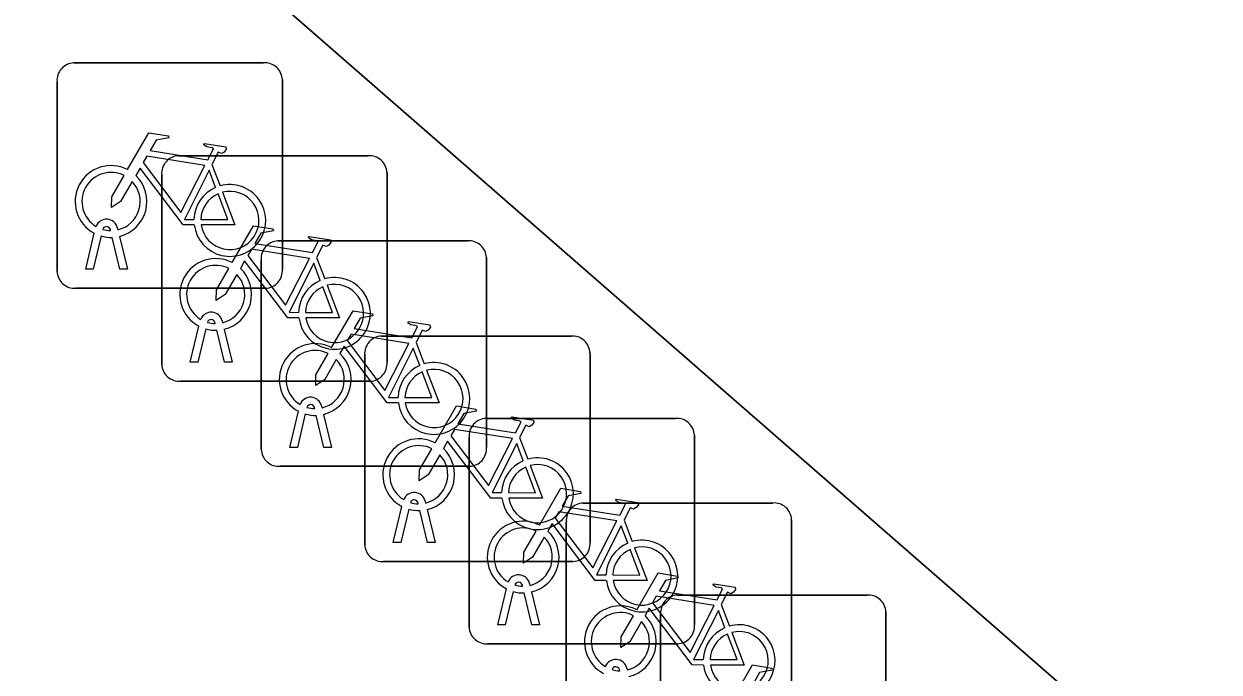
# Model space of a CAD drawing. Extents: x 158472 to 159562, y 388525 to 389606.
# Drawn here: x 158926.62 to 158931.92, y 388762.65 to 388765.52 of the extents above; entities that cross this region are included whole.
import ezdxf

# ---------------------------------------------------------------- set-up
doc = ezdxf.new("R2010")
doc.units = 0
for name, color, linetype in [('IMGEO_Fietsenrek', 7, 'Continuous'), ('IMGEO_Rijbaan_lokaal_open', 7, 'Continuous'), ('IMGEO_Voetpad_open', 7, 'Continuous')]:
    doc.layers.add(name, color=color, linetype=linetype)

msp = doc.modelspace()

# ---------------------------------------------------------------- linework, layer by layer
at = {"layer": 'IMGEO_Fietsenrek'}
for p, q in [((158926.8399, 388765.3505), (158927.6808, 388765.3505)), ((158927.6808, 388765.3505), (158926.8399, 388765.3505)), ((158926.7655, 388764.4259), (158926.7655, 388765.2668)), ((158926.7655, 388765.2668), (158926.7655, 388764.4259)), ((158927.7645, 388765.2761), (158927.7645, 388764.4352)), ((158927.7645, 388764.4352), (158927.7645, 388765.2761)), ((158927.3039, 388764.9385), (158928.1448, 388764.9385)), ((158928.1448, 388764.9385), (158927.3039, 388764.9385)), ((158927.4522, 388764.9002), (158927.4885, 388764.805)), ((158928.2285, 388764.8641), (158928.2285, 388764.0232)), ((158928.2285, 388764.0232), (158928.2285, 388764.8641)), ((158927.2295, 388764.0139), (158927.2295, 388764.8548)), ((158927.2295, 388764.8548), (158927.2295, 388764.0139)), ((158926.8925, 388764.4353), (158926.9308, 388764.5953)), ((158927.0029, 388764.6069), (158927.0019, 388764.6112)), ((158927.0336, 388764.6184), (158927.0354, 388764.6105)), ((158926.9612, 388764.5831), (158926.9259, 388764.4353)), ((158927.044, 388764.4353), (158927.0101, 388764.577)), ((158927.0424, 388764.5813), (158927.0774, 388764.4353)), ((158927.7449, 388764.5615), (158928.5858, 388764.5615)), ((158928.5858, 388764.5615), (158927.7449, 388764.5615)), ((158927.9162, 388764.4882), (158927.9525, 388764.393)), ((158928.6695, 388764.4871), (158928.6695, 388763.6462)), ((158928.6695, 388763.6462), (158928.6695, 388764.4871)), ((158926.9259, 388764.4353), (158926.8925, 388764.4353)), ((158927.0774, 388764.4353), (158927.044, 388764.4353)), ((158927.6705, 388763.6369), (158927.6705, 388764.4778)), ((158927.6705, 388764.4778), (158927.6705, 388763.6369)), ((158927.6901, 388764.3515), (158926.8492, 388764.3515)), ((158926.8492, 388764.3515), (158927.6901, 388764.3515)), ((158927.3565, 388764.0233), (158927.3948, 388764.1833)), ((158927.4252, 388764.1711), (158927.3899, 388764.0233)), ((158927.4669, 388764.1949), (158927.4659, 388764.1992)), ((158927.4976, 388764.2064), (158927.4994, 388764.1985)), ((158927.5064, 388764.1693), (158927.5414, 388764.0233)), ((158927.508, 388764.0233), (158927.4741, 388764.165)), ((158928.2039, 388764.1395), (158929.0448, 388764.1395)), ((158929.0448, 388764.1395), (158928.2039, 388764.1395)), ((158928.3572, 388764.1112), (158928.3935, 388764.016)), ((158929.1285, 388764.0651), (158929.1285, 388763.2242)), ((158929.1285, 388763.2242), (158929.1285, 388764.0651)), ((158927.3899, 388764.0233), (158927.3565, 388764.0233)), ((158927.5414, 388764.0233), (158927.508, 388764.0233)), ((158928.1295, 388763.2149), (158928.1295, 388764.0558)), ((158928.1295, 388764.0558), (158928.1295, 388763.2149)), ((158928.1541, 388763.9395), (158927.3132, 388763.9395)), ((158927.3132, 388763.9395), (158928.1541, 388763.9395)), ((158927.7975, 388763.6463), (158927.8358, 388763.8063)), ((158927.9079, 388763.8179), (158927.9069, 388763.8222)), ((158927.9386, 388763.8294), (158927.9404, 388763.8215)), ((158927.8662, 388763.7941), (158927.8309, 388763.6463)), ((158927.949, 388763.6463), (158927.9151, 388763.788)), ((158927.9474, 388763.7923), (158927.9824, 388763.6463)), ((158928.6669, 388763.7745), (158929.5078, 388763.7745)), ((158929.5078, 388763.7745), (158928.6669, 388763.7745)), ((158929.5915, 388763.7001), (158929.5915, 388762.8592)), ((158929.5915, 388762.8592), (158929.5915, 388763.7001)), ((158927.8309, 388763.6463), (158927.7975, 388763.6463)), ((158927.9824, 388763.6463), (158927.949, 388763.6463)), ((158928.5925, 388762.8499), (158928.5925, 388763.6908)), ((158928.5925, 388763.6908), (158928.5925, 388762.8499)), ((158928.8162, 388763.6892), (158928.8525, 388763.594)), ((158928.5951, 388763.5625), (158927.7542, 388763.5625)), ((158927.7542, 388763.5625), (158928.5951, 388763.5625)), ((158928.2565, 388763.2243), (158928.2948, 388763.3843)), ((158928.3669, 388763.3959), (158928.3659, 388763.4002)), ((158928.3976, 388763.4074), (158928.3994, 388763.3995)), ((158929.0979, 388763.3995), (158929.9388, 388763.3995)), ((158929.9388, 388763.3995), (158929.0979, 388763.3995)), ((158928.3252, 388763.3721), (158928.2899, 388763.2243)), ((158928.408, 388763.2243), (158928.3741, 388763.366)), ((158928.4064, 388763.3703), (158928.4414, 388763.2243)), ((158929.2792, 388763.3242), (158929.3155, 388763.229)), ((158930.0225, 388763.3251), (158930.0225, 388762.4842)), ((158930.0225, 388762.4842), (158930.0225, 388763.3251)), ((158929.0235, 388762.4749), (158929.0235, 388763.3158)), ((158929.0235, 388763.3158), (158929.0235, 388762.4749)), ((158928.2899, 388763.2243), (158928.2565, 388763.2243)), ((158928.4414, 388763.2243), (158928.408, 388763.2243)), ((158929.0541, 388763.1405), (158928.2132, 388763.1405)), ((158928.2132, 388763.1405), (158929.0541, 388763.1405)), ((158928.7195, 388762.8593), (158928.7578, 388763.0193)), ((158928.7882, 388763.0071), (158928.7529, 388762.8593)), ((158928.8299, 388763.0309), (158928.8289, 388763.0352)), ((158928.8606, 388763.0424), (158928.8624, 388763.0345)), ((158928.8694, 388763.0053), (158928.9044, 388762.8593)), ((158928.871, 388762.8593), (158928.8371, 388763.001)), ((158929.5159, 388762.9915), (158930.3568, 388762.9915)), ((158930.3568, 388762.9915), (158929.5159, 388762.9915)), ((158929.4415, 388762.0669), (158929.4415, 388762.9078)), ((158929.4415, 388762.9078), (158929.4415, 388762.0669)), ((158929.7102, 388762.9492), (158929.7465, 388762.854)), ((158930.4405, 388762.9171), (158930.4405, 388762.0762)), ((158930.4405, 388762.0762), (158930.4405, 388762.9171)), ((158928.7529, 388762.8593), (158928.7195, 388762.8593)), ((158928.9044, 388762.8593), (158928.871, 388762.8593)), ((158929.5171, 388762.7755), (158928.6762, 388762.7755)), ((158928.6762, 388762.7755), (158929.5171, 388762.7755)), ((158929.2609, 388762.6559), (158929.2599, 388762.6602)), ((158929.2916, 388762.6674), (158929.2934, 388762.6595))]:
    msp.add_line(p, q, dxfattribs=at)
for points in [[(158927.0781, 388764.8772), (158927.1728, 388765.0407), (158927.259, 388765.0269), (158927.2607, 388765.0182), (158927.2046, 388765.0073), (158927.1784, 388764.962), (158927.4336, 388764.9212)], [(158927.4336, 388764.9212), (158927.4586, 388764.97), (158927.4535, 388764.974), (158927.4303, 388764.9777), (158927.4176, 388764.9852), (158927.4166, 388764.9883), (158927.4188, 388764.9929), (158927.5136, 388764.9778), (158927.5159, 388764.9675), (158927.5065, 388764.9551), (158927.4941, 388764.9487), (158927.4796, 388764.9549), (158927.4522, 388764.9002)], [(158927.4207, 388764.896), (158927.1639, 388764.937), (158927.1472, 388764.9082), (158927.3142, 388764.6879), (158927.4207, 388764.896)], [(158927.3738, 388764.6325), (158927.3241, 388764.6326), (158927.1334, 388764.8843), (158927.1144, 388764.8515)], [(158927.4687, 388764.798), (158927.4394, 388764.8748), (158927.33, 388764.6567), (158927.3727, 388764.6566)], [(158927.0988, 388764.8247), (158927.0472, 388764.7355), (158927.0073, 388764.7095), (158927.0085, 388764.757), (158927.063, 388764.8512)], [(158927.4027, 388764.6565), (158927.5226, 388764.6563), (158927.4794, 388764.7699)], [(158927.4992, 388764.7768), (158927.5542, 388764.6322), (158927.4041, 388764.6325)], [(158927.5421, 388764.4652), (158927.6368, 388764.6287), (158927.723, 388764.6149), (158927.7247, 388764.6062), (158927.6686, 388764.5953), (158927.6424, 388764.55), (158927.8976, 388764.5092)], [(158927.8976, 388764.5092), (158927.9226, 388764.558), (158927.9175, 388764.562), (158927.8943, 388764.5657), (158927.8816, 388764.5732), (158927.8806, 388764.5763), (158927.8828, 388764.5809), (158927.9776, 388764.5658), (158927.9799, 388764.5555), (158927.9705, 388764.5431), (158927.9581, 388764.5367), (158927.9436, 388764.5429), (158927.9162, 388764.4882)], [(158927.8847, 388764.484), (158927.6279, 388764.525), (158927.6112, 388764.4962), (158927.7782, 388764.2759), (158927.8847, 388764.484)], [(158927.5628, 388764.4127), (158927.5112, 388764.3235), (158927.4713, 388764.2975), (158927.4725, 388764.345), (158927.527, 388764.4392)], [(158927.8378, 388764.2205), (158927.7881, 388764.2206), (158927.5974, 388764.4723), (158927.5784, 388764.4395)], [(158927.9327, 388764.386), (158927.9034, 388764.4628), (158927.794, 388764.2447), (158927.8367, 388764.2446)], [(158927.8667, 388764.2445), (158927.9866, 388764.2443), (158927.9434, 388764.3579)], [(158927.9632, 388764.3648), (158928.0182, 388764.2202), (158927.8681, 388764.2205)], [(158927.9831, 388764.0882), (158928.0778, 388764.2517), (158928.164, 388764.2379), (158928.1657, 388764.2292), (158928.1096, 388764.2183), (158928.0834, 388764.173), (158928.3386, 388764.1322)], [(158928.3386, 388764.1322), (158928.3636, 388764.181), (158928.3585, 388764.185), (158928.3353, 388764.1887), (158928.3226, 388764.1962), (158928.3216, 388764.1993), (158928.3238, 388764.2039), (158928.4186, 388764.1888), (158928.4209, 388764.1785), (158928.4115, 388764.1661), (158928.3991, 388764.1597), (158928.3846, 388764.1659), (158928.3572, 388764.1112)], [(158928.3257, 388764.107), (158928.0689, 388764.148), (158928.0522, 388764.1192), (158928.2192, 388763.8989), (158928.3257, 388764.107)], [(158928.0038, 388764.0357), (158927.9522, 388763.9465), (158927.9123, 388763.9205), (158927.9135, 388763.968), (158927.968, 388764.0622)], [(158928.2788, 388763.8435), (158928.2291, 388763.8436), (158928.0384, 388764.0953), (158928.0194, 388764.0625)], [(158928.3737, 388764.009), (158928.3444, 388764.0858), (158928.235, 388763.8677), (158928.2777, 388763.8676)], [(158928.3077, 388763.8675), (158928.4276, 388763.8673), (158928.3844, 388763.9809)], [(158928.4042, 388763.9878), (158928.4592, 388763.8432), (158928.3091, 388763.8435)], [(158928.4421, 388763.6662), (158928.5368, 388763.8297), (158928.623, 388763.8159), (158928.6247, 388763.8072), (158928.5686, 388763.7963), (158928.5424, 388763.751), (158928.7976, 388763.7102)], [(158928.7976, 388763.7102), (158928.8226, 388763.759), (158928.8175, 388763.763), (158928.7943, 388763.7667), (158928.7816, 388763.7742), (158928.7806, 388763.7773), (158928.7828, 388763.7819), (158928.8776, 388763.7668), (158928.8799, 388763.7565), (158928.8705, 388763.7441), (158928.8581, 388763.7377), (158928.8436, 388763.7439), (158928.8162, 388763.6892)], [(158928.7847, 388763.685), (158928.5279, 388763.726), (158928.5112, 388763.6972), (158928.6782, 388763.4769), (158928.7847, 388763.685)], [(158928.4628, 388763.6137), (158928.4112, 388763.5245), (158928.3713, 388763.4985), (158928.3725, 388763.546), (158928.427, 388763.6402)], [(158928.7378, 388763.4215), (158928.6881, 388763.4216), (158928.4974, 388763.6733), (158928.4784, 388763.6405)], [(158928.8327, 388763.587), (158928.8034, 388763.6638), (158928.694, 388763.4457), (158928.7367, 388763.4456)], [(158928.7667, 388763.4455), (158928.8866, 388763.4453), (158928.8434, 388763.5589)], [(158928.8632, 388763.5658), (158928.9182, 388763.4212), (158928.7681, 388763.4215)], [(158928.9051, 388763.3012), (158928.9998, 388763.4647), (158929.086, 388763.4509), (158929.0877, 388763.4422), (158929.0316, 388763.4313), (158929.0054, 388763.386), (158929.2606, 388763.3452)], [(158929.2606, 388763.3452), (158929.2856, 388763.394), (158929.2805, 388763.398), (158929.2573, 388763.4017), (158929.2446, 388763.4092), (158929.2436, 388763.4123), (158929.2458, 388763.4169), (158929.3406, 388763.4018), (158929.3429, 388763.3915), (158929.3335, 388763.3791), (158929.3211, 388763.3727), (158929.3066, 388763.3789), (158929.2792, 388763.3242)], [(158929.2477, 388763.32), (158928.9909, 388763.361), (158928.9742, 388763.3322), (158929.1412, 388763.1119), (158929.2477, 388763.32)], [(158928.9258, 388763.2487), (158928.8742, 388763.1595), (158928.8343, 388763.1335), (158928.8355, 388763.181), (158928.89, 388763.2752)], [(158929.2008, 388763.0565), (158929.1511, 388763.0566), (158928.9604, 388763.3083), (158928.9414, 388763.2755)], [(158929.2957, 388763.222), (158929.2664, 388763.2988), (158929.157, 388763.0807), (158929.1997, 388763.0806)], [(158929.2297, 388763.0805), (158929.3496, 388763.0803), (158929.3064, 388763.1939)], [(158929.3262, 388763.2008), (158929.3812, 388763.0562), (158929.2311, 388763.0565)], [(158929.3361, 388762.9262), (158929.4308, 388763.0897), (158929.517, 388763.0759), (158929.5187, 388763.0672), (158929.4626, 388763.0563), (158929.4364, 388763.011), (158929.6916, 388762.9702)], [(158929.6916, 388762.9702), (158929.7166, 388763.019), (158929.7115, 388763.023), (158929.6883, 388763.0267), (158929.6756, 388763.0342), (158929.6746, 388763.0373), (158929.6768, 388763.0419), (158929.7716, 388763.0268), (158929.7739, 388763.0165), (158929.7645, 388763.0041), (158929.7521, 388762.9977), (158929.7376, 388763.0039), (158929.7102, 388762.9492)], [(158929.6787, 388762.945), (158929.4219, 388762.986), (158929.4052, 388762.9572), (158929.5722, 388762.7369), (158929.6787, 388762.945)], [(158929.3568, 388762.8737), (158929.3052, 388762.7845), (158929.2653, 388762.7585), (158929.2665, 388762.806), (158929.321, 388762.9002)], [(158929.6318, 388762.6815), (158929.5821, 388762.6816), (158929.3914, 388762.9333), (158929.3724, 388762.9005)], [(158929.7267, 388762.847), (158929.6974, 388762.9238), (158929.588, 388762.7057), (158929.6307, 388762.7056)], [(158929.6607, 388762.7055), (158929.7806, 388762.7053), (158929.7374, 388762.8189)], [(158929.7572, 388762.8258), (158929.8122, 388762.6812), (158929.6621, 388762.6815)], [(158929.7541, 388762.5182), (158929.8488, 388762.6817), (158929.935, 388762.6679), (158929.9367, 388762.6592), (158929.8806, 388762.6483), (158929.8544, 388762.603), (158930.1096, 388762.5622)]]:
    msp.add_lwpolyline(points, dxfattribs=at)
for centre, radius, start, end in [((158926.8432, 388765.2726), 0.0779, 92.4484, 184.2845), ((158926.8432, 388765.2726), 0.0779, 92.4484, 184.2845), ((158927.6866, 388765.2728), 0.0779, 2.4484, 94.2845), ((158927.6866, 388765.2728), 0.0779, 2.4484, 94.2845), ((158927.3072, 388764.8606), 0.0779, 92.4484, 184.2845), ((158927.3072, 388764.8606), 0.0779, 92.4484, 184.2845), ((158928.1506, 388764.8608), 0.0779, 2.4484, 94.2845), ((158928.1506, 388764.8608), 0.0779, 2.4484, 94.2845), ((158927.0051, 388764.7359), 0.159, 62.6766, 242.1369), ((158927.0051, 388764.7359), 0.129, 63.3192, 238.903), ((158927.0051, 388764.7359), 0.129, 283.6043, 43.4302), ((158927.0051, 388764.7359), 0.159, 283.5766, 46.6042), ((158927.5317, 388764.6519), 0.159, 187.0065, 105.7708), ((158927.5317, 388764.6519), 0.159, 113.3408, 178.3217), ((158927.5317, 388764.6519), 0.129, 113.923, 177.9556), ((158927.5317, 388764.6519), 0.129, 188.6715, 104.5883), ((158926.9849, 388764.6073), 0.0499, 12.8025, 158.6934), ((158926.9849, 388764.6073), 0.0174, 12.8025, 163.4502), ((158927.0051, 388764.7359), 0.129, 253.415, 269.0204), ((158927.0051, 388764.7359), 0.159, 253.9967, 271.7867), ((158927.7482, 388764.4836), 0.0779, 92.4484, 184.2845), ((158927.7482, 388764.4836), 0.0779, 92.4484, 184.2845), ((158928.5916, 388764.4838), 0.0779, 2.4484, 94.2845), ((158928.5916, 388764.4838), 0.0779, 2.4484, 94.2845), ((158927.4691, 388764.3239), 0.159, 62.6766, 242.1369), ((158927.4691, 388764.3239), 0.129, 63.3192, 238.903), ((158927.4691, 388764.3239), 0.159, 283.5766, 46.6042), ((158927.6868, 388764.4294), 0.0779, 272.4484, 4.2845), ((158927.6868, 388764.4294), 0.0779, 272.4484, 4.2845), ((158926.8434, 388764.4292), 0.0779, 182.4484, 274.2845), ((158926.8434, 388764.4292), 0.0779, 182.4484, 274.2845), ((158927.4691, 388764.3239), 0.129, 283.6043, 43.4302), ((158927.9957, 388764.2399), 0.159, 113.3408, 178.3217), ((158927.9957, 388764.2399), 0.159, 187.0065, 105.7708), ((158927.9957, 388764.2399), 0.129, 113.923, 177.9556), ((158927.9957, 388764.2399), 0.129, 188.6715, 104.5883), ((158927.4489, 388764.1953), 0.0499, 12.8025, 158.6934), ((158927.4691, 388764.3239), 0.159, 253.9967, 271.7867), ((158927.4489, 388764.1953), 0.0174, 12.8025, 163.4502), ((158927.4691, 388764.3239), 0.129, 253.415, 269.0204), ((158928.2072, 388764.0616), 0.0779, 92.4484, 184.2845), ((158928.2072, 388764.0616), 0.0779, 92.4484, 184.2845), ((158929.0506, 388764.0618), 0.0779, 2.4484, 94.2845), ((158929.0506, 388764.0618), 0.0779, 2.4484, 94.2845), ((158927.9101, 388763.9469), 0.159, 62.6766, 242.1369), ((158927.9101, 388763.9469), 0.129, 63.3192, 238.903), ((158927.9101, 388763.9469), 0.159, 283.5766, 46.6042), ((158927.3074, 388764.0172), 0.0779, 182.4484, 274.2845), ((158927.3074, 388764.0172), 0.0779, 182.4484, 274.2845), ((158927.9101, 388763.9469), 0.129, 283.6043, 43.4302), ((158928.1508, 388764.0174), 0.0779, 272.4484, 4.2845), ((158928.1508, 388764.0174), 0.0779, 272.4484, 4.2845), ((158928.4367, 388763.8629), 0.159, 187.0065, 105.7708), ((158928.4367, 388763.8629), 0.159, 113.3408, 178.3217), ((158928.4367, 388763.8629), 0.129, 113.923, 177.9556), ((158928.4367, 388763.8629), 0.129, 188.6715, 104.5883), ((158927.8899, 388763.8183), 0.0499, 12.8025, 158.6934), ((158927.8899, 388763.8183), 0.0174, 12.8025, 163.4502), ((158927.9101, 388763.9469), 0.129, 253.415, 269.0204), ((158927.9101, 388763.9469), 0.159, 253.9967, 271.7867), ((158928.6702, 388763.6966), 0.0779, 92.4484, 184.2845), ((158928.6702, 388763.6966), 0.0779, 92.4484, 184.2845), ((158929.5136, 388763.6968), 0.0779, 2.4484, 94.2845), ((158929.5136, 388763.6968), 0.0779, 2.4484, 94.2845), ((158928.3691, 388763.5249), 0.159, 62.6766, 242.1369), ((158928.3691, 388763.5249), 0.129, 63.3192, 238.903), ((158928.3691, 388763.5249), 0.159, 283.5766, 46.6042), ((158928.5918, 388763.6404), 0.0779, 272.4484, 4.2845), ((158928.5918, 388763.6404), 0.0779, 272.4484, 4.2845), ((158927.7484, 388763.6402), 0.0779, 182.4484, 274.2845), ((158927.7484, 388763.6402), 0.0779, 182.4484, 274.2845), ((158928.3691, 388763.5249), 0.129, 283.6043, 43.4302), ((158928.8957, 388763.4409), 0.159, 113.3408, 178.3217), ((158928.8957, 388763.4409), 0.159, 187.0065, 105.7708), ((158928.8957, 388763.4409), 0.129, 113.923, 177.9556), ((158928.8957, 388763.4409), 0.129, 188.6715, 104.5883), ((158928.3489, 388763.3963), 0.0499, 12.8025, 158.6934), ((158928.3489, 388763.3963), 0.0174, 12.8025, 163.4502), ((158928.3691, 388763.5249), 0.129, 253.415, 269.0204), ((158929.1012, 388763.3216), 0.0779, 92.4484, 184.2845), ((158929.1012, 388763.3216), 0.0779, 92.4484, 184.2845), ((158929.9446, 388763.3218), 0.0779, 2.4484, 94.2845), ((158929.9446, 388763.3218), 0.0779, 2.4484, 94.2845), ((158928.3691, 388763.5249), 0.159, 253.9967, 271.7867), ((158928.8321, 388763.1599), 0.159, 62.6766, 242.1369), ((158928.8321, 388763.1599), 0.129, 63.3192, 238.903), ((158928.8321, 388763.1599), 0.159, 283.5766, 46.6042), ((158928.2074, 388763.2182), 0.0779, 182.4484, 274.2845), ((158928.2074, 388763.2182), 0.0779, 182.4484, 274.2845), ((158928.8321, 388763.1599), 0.129, 283.6043, 43.4302), ((158929.0508, 388763.2184), 0.0779, 272.4484, 4.2845), ((158929.0508, 388763.2184), 0.0779, 272.4484, 4.2845), ((158929.3587, 388763.0759), 0.159, 113.3408, 178.3217), ((158929.3587, 388763.0759), 0.159, 187.0065, 105.7708), ((158929.3587, 388763.0759), 0.129, 113.923, 177.9556), ((158929.3587, 388763.0759), 0.129, 188.6715, 104.5883), ((158928.8119, 388763.0313), 0.0499, 12.8025, 158.6934), ((158928.8321, 388763.1599), 0.159, 253.9967, 271.7867), ((158928.8119, 388763.0313), 0.0174, 12.8025, 163.4502), ((158928.8321, 388763.1599), 0.129, 253.415, 269.0204), ((158929.5192, 388762.9136), 0.0779, 92.4484, 184.2845), ((158929.5192, 388762.9136), 0.0779, 92.4484, 184.2845), ((158930.3626, 388762.9138), 0.0779, 2.4484, 94.2845), ((158930.3626, 388762.9138), 0.0779, 2.4484, 94.2845), ((158929.2631, 388762.7849), 0.159, 62.6766, 242.1369), ((158929.2631, 388762.7849), 0.129, 63.3192, 238.903), ((158929.2631, 388762.7849), 0.159, 283.5766, 46.6042), ((158928.6704, 388762.8532), 0.0779, 182.4484, 274.2845), ((158928.6704, 388762.8532), 0.0779, 182.4484, 274.2845), ((158929.2631, 388762.7849), 0.129, 283.6043, 43.4302), ((158929.5138, 388762.8534), 0.0779, 272.4484, 4.2845), ((158929.5138, 388762.8534), 0.0779, 272.4484, 4.2845), ((158929.7897, 388762.7009), 0.159, 113.3408, 178.3217), ((158929.7897, 388762.7009), 0.159, 187.0065, 105.7708), ((158929.7897, 388762.7009), 0.129, 113.923, 177.9556), ((158929.7897, 388762.7009), 0.129, 188.6715, 104.5883), ((158929.2429, 388762.6563), 0.0499, 12.8025, 158.6934), ((158929.2429, 388762.6563), 0.0174, 12.8025, 163.4502), ((158929.2631, 388762.7849), 0.129, 253.415, 269.0204)]:
    msp.add_arc(centre, radius, start, end, dxfattribs=at)
at = {"layer": 'IMGEO_Rijbaan_lokaal_open'}
msp.add_lwpolyline([(158893.757, 388795.245), (158894.069, 388795.98), (158893.955, 388796.45), (158891.577, 388798.482), (158889.244, 388795.75), (158889.917, 388795.054), (158892.117, 388793.148), (158905.722, 388781.283), (158903.356, 388778.57), (158902.979, 388778.898), (158900.81, 388776.411), (158901.625, 388775.786), (158903.272, 388777.677), (158920.049, 388763.073), (158920.2, 388763.246), (158923.21, 388760.626), (158923.078, 388760.474), (158929.263, 388755.089), (158933.895, 388760.26)], close=True, dxfattribs=at)
at = {"layer": 'IMGEO_Voetpad_open'}
msp.add_lwpolyline([(158914.673, 388781.065), (158911.63, 388783.712), (158908.37, 388786.546), (158905.64, 388788.924), (158902.489, 388791.686), (158899.316, 388794.468), (158895.45, 388797.816), (158892.838, 388800.078), (158891.577, 388798.482), (158893.955, 388796.45), (158894.069, 388795.98), (158893.757, 388795.245), (158933.895, 388760.26), (158936.523, 388761.952), (158935.096, 388763.304), (158932.785, 388765.308), (158929.651, 388768.031), (158926.498, 388770.77), (158925.201, 388771.897), (158923.693, 388773.175), (158920.494, 388775.964), (158917.379, 388778.68), (158916.076, 388779.845)], close=True, dxfattribs=at)

doc.saveas('drawing.dxf')
